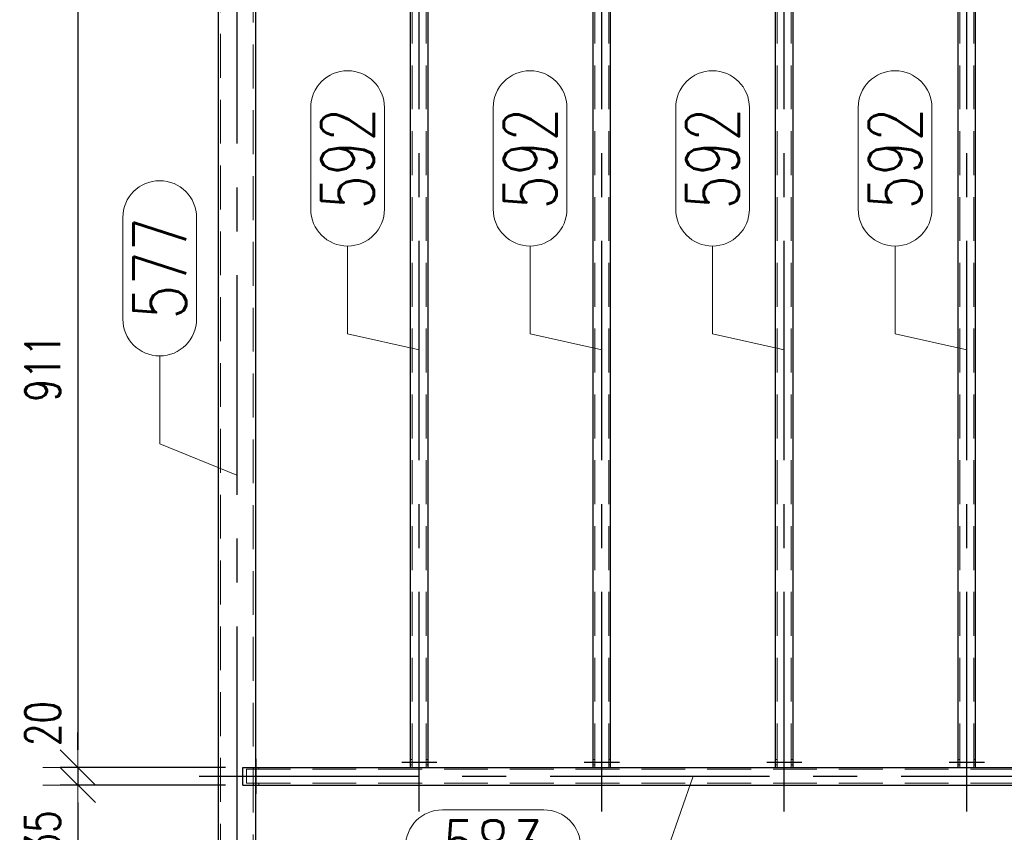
# Model space of a CAD drawing. Header units: millimetres. Extents: x -851 to 2, y 9346 to 10016.
# Tile 473 of 505: x -439 to -382, y 9836 to 9883. Entities that reach past the tile are written whole.
import ezdxf

# ---------------------------------------------------------------- set-up
doc = ezdxf.new("R2010")
doc.units = ezdxf.units.MM
doc.header["$LTSCALE"] = 10
doc.linetypes.add('HIDDEN', pattern=[0.375, 0.25, -0.125])
doc.linetypes.add('MITTE', pattern=[2, 1.25, -0.25, 0.25, -0.25])
doc.layers.get('Defpoints').update_dxf_attribs({"color": 1})
for name, color, linetype, lineweight in [('PS_DIM', 4, 'Continuous', 13), ('PS_Hidden', 2, 'HIDDEN', 9), ('PS_Pos', 1, 'Continuous', 15), ('PS_Shape', 161, 'Continuous', 30), ('PS_SOLID', 7, 'Continuous', 30)]:
    doc.layers.add(name, color=color, linetype=linetype, lineweight=lineweight)
doc.layers.add('PS_Mid', color=5, linetype='MITTE')
doc.styles.add('simplex', font='simplex.shx', dxfattribs={"width": 0.75})
doc.dimstyles.new('1_20_SC', dxfattribs={"dimtxt": 2, "dimasz": 1, "dimexe": 1, "dimexo": 1, "dimgap": 1, "dimtad": 1, "dimdec": 0, "dimlfac": 20, "dimtxsty": 'simplex', "dimblk": 'dimznak', "dimcen": 2, "dimclrd": 256, "dimclre": 256, "dimclrt": 4, "dimadec": 1, "dimazin": 0, "dimtfac": 1, "dimtdec": 0, "dimtix": 1, "dimtmove": 2, "dimatfit": 3, "dimldrblk": 'dim-grot', "dimfxl": 1, "dimarcsym": 0})

# ---------------------------------------------------------------- blocks, each defined once
blk = doc.blocks.new('dimznak')
at = {"color": 0}
for points in [[(0, 2), (0, -2)], [(-2, 0), (2, 0)]]:
    blk.add_lwpolyline(points, dxfattribs=at)
at = {"color": 2}
blk.add_lwpolyline([(1, 1), (-1, -1)], dxfattribs=at)
blk = doc.blocks.new('*D316')
at = {"layer": 'Defpoints', "color": 0, "transparency": 16777216}
for p in [(-427.192, 9885.733), (-435.192, 9840.193), (-425.781, 9840.193)]:
    blk.add_point(p, dxfattribs=at)
at = {"layer": 'PS_DIM', "lineweight": -2, "transparency": 16777216}
for p, q in [((-428.192, 9885.733), (-436.192, 9885.733)), ((-435.192, 9884.733), (-435.192, 9841.193)), ((-426.781, 9840.193), (-436.192, 9840.193))]:
    blk.add_line(p, q, dxfattribs=at)
for p, rotation in [((-435.192, 9885.733), 90), ((-435.192, 9840.193), 270)]:
    blk.add_blockref('dimznak', p, dxfattribs=dict(at, rotation=rotation))
at = {"layer": 'PS_DIM', "color": 4, "transparency": 16777216, "insert": (-437.192, 9862.963), "char_height": 2, "attachment_point": 5, "rotation": 90, "style": 'simplex'}
blk.add_mtext('911', dxfattribs=at)
blk = doc.blocks.new('dim-grot')
blk.add_hatch(color=256).paths.add_polyline_path([(0, 0), (-2, 0.5), (-2, -0.5)])
blk.add_lwpolyline([(0, 0), (-2, 0.5), (-2, -0.5), (0, 0)])
blk = doc.blocks.new('*D317')
at = {"layer": 'Defpoints', "color": 0, "transparency": 16777216}
for p in [(-425.781, 9840.193), (-435.192, 9839.193), (-425.781, 9839.193)]:
    blk.add_point(p, dxfattribs=at)
at = {"layer": 'PS_DIM', "lineweight": -2, "transparency": 16777216}
for p, q in [((-435.192, 9841.193), (-435.192, 9842.193)), ((-426.781, 9840.193), (-436.192, 9840.193)), ((-435.192, 9840.193), (-435.192, 9839.193)), ((-426.781, 9839.193), (-436.192, 9839.193)), ((-435.192, 9838.193), (-435.192, 9837.193))]:
    blk.add_line(p, q, dxfattribs=at)
for p, rotation in [((-435.192, 9840.193), 270), ((-435.192, 9839.193), 90)]:
    blk.add_blockref('dimznak', p, dxfattribs=dict(at, rotation=rotation))
at = {"layer": 'PS_DIM', "color": 4, "transparency": 16777216, "insert": (-437.192, 9842.696), "char_height": 2, "attachment_point": 5, "rotation": 90, "style": 'simplex'}
blk.add_mtext('20', dxfattribs=at)
blk = doc.blocks.new('*D318')
at = {"layer": 'Defpoints', "color": 0, "transparency": 16777216}
for p in [(-425.781, 9839.193), (-435.192, 9832.443), (-426.469, 9832.443)]:
    blk.add_point(p, dxfattribs=at)
at = {"layer": 'PS_DIM', "lineweight": -2, "transparency": 16777216}
for p, q in [((-426.781, 9839.193), (-436.192, 9839.193)), ((-435.192, 9838.193), (-435.192, 9833.443)), ((-427.469, 9832.443), (-436.192, 9832.443))]:
    blk.add_line(p, q, dxfattribs=at)
for p, rotation in [((-435.192, 9839.193), 90), ((-435.192, 9832.443), 270)]:
    blk.add_blockref('dimznak', p, dxfattribs=dict(at, rotation=rotation))
at = {"layer": 'PS_DIM', "color": 4, "transparency": 16777216, "insert": (-437.192, 9835.818), "char_height": 2, "attachment_point": 5, "rotation": 90, "style": 'simplex'}
blk.add_mtext('135', dxfattribs=at)
blk = doc.blocks.new('*X1163')
at = {"layer": 'PS_Hidden', "color": 2, "linetype": 'HIDDEN'}
for p, q in [((-416.132, 9840.193), (-416.132, 9887.573)), ((-415.332, 9840.193), (-415.332, 9887.573)), ((-405.732, 9840.193), (-405.732, 9887.573)), ((-404.932, 9840.193), (-404.932, 9887.573)), ((-395.332, 9840.193), (-395.332, 9887.573)), ((-394.532, 9840.193), (-394.532, 9887.573)), ((-384.932, 9840.193), (-384.932, 9887.573)), ((-384.132, 9840.193), (-384.132, 9887.573)), ((-427.062, 9885.733), (-427.062, 9827.943)), ((-425.202, 9885.133), (-425.202, 9827.943)), ((-425.186, 9840.193), (-425.186, 9840.093)), ((-425.072, 9840.193), (-425.072, 9839.193)), ((-425.072, 9840.093), (-425.072, 9840.193)), ((-424.886, 9840.193), (-424.886, 9840.093)), ((-416.132, 9840.643), (-416.232, 9840.643)), ((-416.132, 9840.343), (-416.232, 9840.343)), ((-415.232, 9840.643), (-415.332, 9840.643)), ((-415.232, 9840.343), (-415.332, 9840.343)), ((-405.732, 9840.643), (-405.832, 9840.643)), ((-405.732, 9840.343), (-405.832, 9840.343)), ((-404.832, 9840.643), (-404.932, 9840.643)), ((-404.832, 9840.343), (-404.932, 9840.343)), ((-395.332, 9840.643), (-395.432, 9840.643)), ((-395.332, 9840.343), (-395.432, 9840.343)), ((-394.432, 9840.643), (-394.532, 9840.643)), ((-394.432, 9840.343), (-394.532, 9840.343)), ((-384.932, 9840.643), (-385.032, 9840.643)), ((-384.932, 9840.343), (-385.032, 9840.343)), ((-384.032, 9840.643), (-384.132, 9840.643)), ((-384.032, 9840.343), (-384.132, 9840.343)), ((-425.572, 9840.093), (-374.692, 9840.093)), ((-425.572, 9839.293), (-425.572, 9840.093)), ((-425.572, 9839.293), (-374.692, 9839.293)), ((-425.186, 9839.293), (-425.186, 9839.193)), ((-425.072, 9839.193), (-425.072, 9839.293)), ((-424.886, 9839.293), (-424.886, 9839.193))]:
    blk.add_line(p, q, dxfattribs=at)
at = {"layer": 'PS_Mid', "color": 5, "linetype": 'MITTE'}
for p, q in [((-415.732, 9837.693), (-415.732, 9890.282)), ((-405.332, 9837.693), (-405.332, 9890.282)), ((-394.932, 9837.693), (-394.932, 9890.282)), ((-384.532, 9837.693), (-384.532, 9890.282)), ((-426.132, 9888.233), (-426.132, 9825.443)), ((-425.036, 9839.593), (-425.036, 9840.693)), ((-425.036, 9839.593), (-425.036, 9840.693)), ((-416.732, 9840.493), (-415.632, 9840.493)), ((-416.732, 9840.493), (-415.632, 9840.493)), ((-415.832, 9840.493), (-414.732, 9840.493)), ((-415.832, 9840.493), (-414.732, 9840.493)), ((-406.332, 9840.493), (-405.232, 9840.493)), ((-406.332, 9840.493), (-405.232, 9840.493)), ((-405.432, 9840.493), (-404.332, 9840.493)), ((-405.432, 9840.493), (-404.332, 9840.493)), ((-395.932, 9840.493), (-394.832, 9840.493)), ((-395.932, 9840.493), (-394.832, 9840.493)), ((-395.032, 9840.493), (-393.932, 9840.493)), ((-395.032, 9840.493), (-393.932, 9840.493)), ((-385.532, 9840.493), (-384.432, 9840.493)), ((-385.532, 9840.493), (-384.432, 9840.493)), ((-384.632, 9840.493), (-383.532, 9840.493)), ((-384.632, 9840.493), (-383.532, 9840.493)), ((-428.281, 9839.693), (-371.984, 9839.693)), ((-425.036, 9838.693), (-425.036, 9839.793)), ((-425.036, 9838.693), (-425.036, 9839.793))]:
    blk.add_line(p, q, dxfattribs=at)
at = {"layer": 'PS_SOLID', "color": 7, "linetype": 'Continuous'}
for p, q in [((-416.232, 9840.193), (-416.232, 9887.782)), ((-415.232, 9840.193), (-415.232, 9887.782)), ((-405.832, 9840.193), (-405.832, 9887.782)), ((-404.832, 9840.193), (-404.832, 9887.782)), ((-395.432, 9840.193), (-395.432, 9887.782)), ((-394.432, 9840.193), (-394.432, 9887.782)), ((-385.032, 9840.193), (-385.032, 9887.782)), ((-384.032, 9840.193), (-384.032, 9887.782)), ((-427.192, 9885.733), (-427.192, 9827.943)), ((-425.072, 9885.133), (-425.072, 9840.193)), ((-425.781, 9840.193), (-374.484, 9840.193)), ((-425.781, 9839.193), (-425.781, 9840.193)), ((-416.232, 9840.193), (-415.232, 9840.193)), ((-405.832, 9840.193), (-404.832, 9840.193)), ((-395.432, 9840.193), (-394.432, 9840.193)), ((-385.032, 9840.193), (-384.032, 9840.193)), ((-425.781, 9839.193), (-374.484, 9839.193)), ((-425.072, 9839.193), (-425.072, 9827.943))]:
    blk.add_line(p, q, dxfattribs=at)
blk = doc.blocks.new('*X1201')
at = {"color": 1}
for p, q in [((-421.92, 9872.002), (-421.92, 9877.788)), ((-417.72, 9872.002), (-417.72, 9877.788)), ((-419.82, 9864.902), (-419.82, 9869.902)), ((-415.732, 9863.991), (-419.82, 9864.902))]:
    blk.add_line(p, q, dxfattribs=at)
for centre, start, end in [((-419.82, 9877.788), 0, 180), ((-419.82, 9872.002), 180, 0)]:
    blk.add_arc(centre, 2.1, start, end, dxfattribs=at)
at = {"color": 30, "style": 'simplex', "width": 0.75}
blk.add_text('592', height=3, rotation=90, dxfattribs=at).set_placement((-418.32, 9872.002))
blk = doc.blocks.new('*X1203')
at = {"color": 1}
for p, q in [((-432.626, 9865.739), (-432.626, 9871.524)), ((-428.426, 9865.739), (-428.426, 9871.524)), ((-430.526, 9858.639), (-430.526, 9863.639)), ((-426.132, 9856.838), (-430.526, 9858.639))]:
    blk.add_line(p, q, dxfattribs=at)
for centre, start, end in [((-430.526, 9871.524), 0, 180), ((-430.526, 9865.739), 180, 0)]:
    blk.add_arc(centre, 2.1, start, end, dxfattribs=at)
at = {"color": 30, "style": 'simplex', "width": 0.75}
blk.add_text('577', height=3, rotation=90, dxfattribs=at).set_placement((-429.026, 9865.739))
blk = doc.blocks.new('*X1204')
at = {"color": 1}
for p, q in [((-400.129, 9839.693), (-401.532, 9835.679)), ((-414.418, 9837.779), (-408.632, 9837.779)), ((-406.532, 9835.679), (-401.532, 9835.679)), ((-414.418, 9833.579), (-408.632, 9833.579))]:
    blk.add_line(p, q, dxfattribs=at)
for centre, start, end in [((-414.418, 9835.679), 90, 270), ((-408.632, 9835.679), 270, 90)]:
    blk.add_arc(centre, 2.1, start, end, dxfattribs=at)
at = {"color": 30, "style": 'simplex', "width": 0.75}
blk.add_text('583', height=3, dxfattribs=at).set_placement((-414.418, 9834.179))
blk = doc.blocks.new('*X1410')
at = {"color": 1}
for p, q in [((-411.52, 9872.002), (-411.52, 9877.788)), ((-407.32, 9872.002), (-407.32, 9877.788)), ((-409.42, 9864.902), (-409.42, 9869.902)), ((-405.332, 9863.991), (-409.42, 9864.902))]:
    blk.add_line(p, q, dxfattribs=at)
for centre, start, end in [((-409.42, 9877.788), 0, 180), ((-409.42, 9872.002), 180, 0)]:
    blk.add_arc(centre, 2.1, start, end, dxfattribs=at)
at = {"color": 30, "style": 'simplex', "width": 0.75}
blk.add_text('592', height=3, rotation=90, dxfattribs=at).set_placement((-407.92, 9872.002))
blk = doc.blocks.new('*X1411')
at = {"color": 1}
for p, q in [((-401.12, 9872.002), (-401.12, 9877.788)), ((-396.92, 9872.002), (-396.92, 9877.788)), ((-399.02, 9864.902), (-399.02, 9869.902)), ((-394.932, 9863.991), (-399.02, 9864.902))]:
    blk.add_line(p, q, dxfattribs=at)
for centre, start, end in [((-399.02, 9877.788), 0, 180), ((-399.02, 9872.002), 180, 0)]:
    blk.add_arc(centre, 2.1, start, end, dxfattribs=at)
at = {"color": 30, "style": 'simplex', "width": 0.75}
blk.add_text('592', height=3, rotation=90, dxfattribs=at).set_placement((-397.52, 9872.002))
blk = doc.blocks.new('*X1412')
at = {"color": 1}
for p, q in [((-390.72, 9872.002), (-390.72, 9877.788)), ((-386.52, 9872.002), (-386.52, 9877.788)), ((-388.62, 9864.902), (-388.62, 9869.902)), ((-384.532, 9863.991), (-388.62, 9864.902))]:
    blk.add_line(p, q, dxfattribs=at)
for centre, start, end in [((-388.62, 9877.788), 0, 180), ((-388.62, 9872.002), 180, 0)]:
    blk.add_arc(centre, 2.1, start, end, dxfattribs=at)
at = {"color": 30, "style": 'simplex', "width": 0.75}
blk.add_text('592', height=3, rotation=90, dxfattribs=at).set_placement((-387.12, 9872.002))

msp = doc.modelspace()

# ---------------------------------------------------------------- block references
at = {"layer": 'PS_Pos'}
for name in ['*X1201', '*X1410', '*X1411', '*X1412', '*X1203', '*X1204']:
    msp.add_blockref(name, (0, 0), dxfattribs=at)
at = {"layer": 'PS_Shape', "color": 31}
msp.add_blockref('*X1163', (0, 0), dxfattribs=at)

# ---------------------------------------------------------------- dimensions: what is measured, and where the dimension line sits
at = {"layer": 'PS_DIM'}
for base, p1, p2, picture, middle in [((-435.192, 9840.193), (-427.192, 9885.733), (-425.781, 9840.193), '*D316', (-437.192, 9862.963)), ((-435.192, 9832.443), (-425.781, 9839.193), (-426.469, 9832.443), '*D318', (-437.192, 9835.818))]:
    dim = msp.add_linear_dim(base=base, p1=p1, p2=p2, angle=90, dimstyle='1_20_SC', dxfattribs=at)
    dim.commit()
    dim.dimension.update_dxf_attribs({"geometry": picture, "text_midpoint": middle})
dim = msp.add_linear_dim(base=(-435.192, 9839.193), p1=(-425.781, 9840.193), p2=(-425.781, 9839.193), angle=90, dimstyle='1_20_SC', dxfattribs=at)
dim.commit()
dim.dimension.update_dxf_attribs({"geometry": '*D317', "text_midpoint": (-437.192, 9842.696), "dimtype": 128})

doc.saveas('drawing.dxf')
